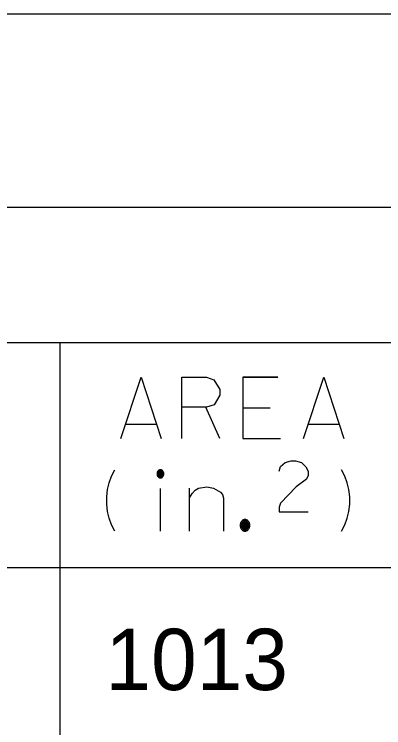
# Model space of a CAD drawing. Extents: x 635698 to 639877, y 296617 to 300175.
# Drawn here: x 639290.16 to 639308.22, y 299135.92 to 299170.8 of the extents above; entities that cross this region are included whole.
import ezdxf

# ---------------------------------------------------------------- set-up
doc = ezdxf.new("R2010")
doc.units = 0
doc.layers.add('1', color=7, linetype='Continuous')
doc.layers.add('3', color=7, linetype='Continuous')

msp = doc.modelspace()

# ---------------------------------------------------------------- linework, layer by layer
at = {"layer": '1'}
for p, q in [((639412.368, 299170.796), (638860.564, 299170.796)), ((639412.368, 299161.344), (639008.767, 299161.344)), ((639412.368, 299154.742), (639272.1, 299154.742)), ((639292.393, 299154.742), (639292.393, 299029.334)), ((639412.368, 299143.742), (639008.767, 299143.742))]:
    msp.add_line(p, q, dxfattribs=at)
at = {"layer": '3'}
for points in [[(639295.377, 299150.052), (639296.369, 299153.052), (639297.338, 299150.052)], [(639298.354, 299150.052), (639298.354, 299153.052), (639299.559, 299153.052), (639299.913, 299152.934), (639300.22, 299152.461), (639300.22, 299152.178), (639299.937, 299151.705), (639299.559, 299151.588), (639298.354, 299151.588)], [(639303.055, 299153.052), (639301.33, 299153.052), (639301.33, 299150.052), (639303.173, 299150.052)], [(639301.33, 299153.052), (639303.055, 299153.052)], [(639304.307, 299150.052), (639305.299, 299153.052), (639306.267, 299150.052)], [(639300.22, 299150.052), (639299.535, 299151.588)], [(639301.33, 299151.564), (639302.68, 299151.564)], [(639301.33, 299151.564), (639302.68, 299151.564)], [(639295.613, 299150.761), (639297.102, 299150.761)], [(639304.543, 299150.761), (639306.031, 299150.761)], [(639303.106, 299148.459), (639303.184, 299148.695), (639303.401, 299148.892), (639303.696, 299148.971), (639303.913, 299148.971), (639304.208, 299148.892), (639304.425, 299148.676), (639304.523, 299148.459), (639304.523, 299148.243), (639304.444, 299148.065), (639303.952, 299147.691), (639303.184, 299146.904), (639303.106, 299146.707), (639303.106, 299146.471), (639304.523, 299146.471)], [(639295.075, 299145.53), (639294.918, 299145.837), (639294.8, 299146.168), (639294.721, 299146.498), (639294.682, 299146.853), (639294.682, 299147.207), (639294.721, 299147.562), (639294.8, 299147.892), (639294.918, 299148.223), (639295.075, 299148.53)], [(639297.472, 299148.332), (639297.471, 299148.352), (639297.468, 299148.373), (639297.464, 299148.393), (639297.458, 299148.412), (639297.45, 299148.431), (639297.44, 299148.448), (639297.429, 299148.464), (639297.417, 299148.479), (639297.404, 299148.492), (639297.389, 299148.503), (639297.374, 299148.513), (639297.358, 299148.52), (639297.341, 299148.525), (639297.324, 299148.529), (639297.307, 299148.529), (639297.29, 299148.529), (639297.273, 299148.525), (639297.256, 299148.52), (639297.24, 299148.513), (639297.224, 299148.503), (639297.21, 299148.492), (639297.197, 299148.479), (639297.184, 299148.464), (639297.173, 299148.448), (639297.164, 299148.431), (639297.156, 299148.412), (639297.15, 299148.393), (639297.146, 299148.373), (639297.143, 299148.352), (639297.142, 299148.332), (639297.143, 299148.311), (639297.146, 299148.29), (639297.15, 299148.271), (639297.156, 299148.251), (639297.164, 299148.233), (639297.173, 299148.215), (639297.184, 299148.199), (639297.197, 299148.184), (639297.21, 299148.171), (639297.224, 299148.16), (639297.24, 299148.151), (639297.256, 299148.143), (639297.273, 299148.138), (639297.29, 299148.135), (639297.307, 299148.134), (639297.324, 299148.135), (639297.341, 299148.138), (639297.358, 299148.143), (639297.374, 299148.151), (639297.389, 299148.16), (639297.404, 299148.172), (639297.417, 299148.184), (639297.43, 299148.199), (639297.44, 299148.215), (639297.45, 299148.233), (639297.458, 299148.251), (639297.464, 299148.271), (639297.468, 299148.29), (639297.471, 299148.311), (639297.472, 299148.332)], [(639297.422, 299148.332), (639297.421, 299148.346), (639297.419, 299148.36), (639297.416, 299148.374), (639297.412, 299148.388), (639297.407, 299148.401), (639297.4, 299148.413), (639297.392, 299148.424), (639297.384, 299148.434), (639297.374, 299148.443), (639297.364, 299148.451), (639297.354, 299148.458), (639297.342, 299148.463), (639297.331, 299148.466), (639297.319, 299148.469), (639297.307, 299148.47), (639297.295, 299148.469), (639297.283, 299148.466), (639297.271, 299148.463), (639297.26, 299148.458), (639297.249, 299148.451), (639297.239, 299148.443), (639297.23, 299148.434), (639297.222, 299148.424), (639297.214, 299148.413), (639297.207, 299148.401), (639297.202, 299148.388), (639297.197, 299148.374), (639297.194, 299148.36), (639297.193, 299148.346), (639297.192, 299148.332), (639297.193, 299148.317), (639297.194, 299148.303), (639297.197, 299148.289), (639297.202, 299148.276), (639297.207, 299148.262), (639297.214, 299148.25), (639297.222, 299148.239), (639297.23, 299148.229), (639297.239, 299148.22), (639297.249, 299148.212), (639297.26, 299148.206), (639297.271, 299148.201), (639297.283, 299148.197), (639297.295, 299148.194), (639297.307, 299148.194), (639297.319, 299148.194), (639297.331, 299148.197), (639297.342, 299148.201), (639297.354, 299148.206), (639297.364, 299148.212), (639297.374, 299148.22), (639297.384, 299148.229), (639297.392, 299148.239), (639297.4, 299148.25), (639297.407, 299148.262), (639297.412, 299148.276), (639297.416, 299148.289), (639297.419, 299148.303), (639297.421, 299148.317), (639297.422, 299148.332)], [(639297.372, 299148.332), (639297.372, 299148.34), (639297.371, 299148.348), (639297.369, 299148.356), (639297.366, 299148.363), (639297.363, 299148.37), (639297.36, 299148.377), (639297.355, 299148.384), (639297.35, 299148.39), (639297.345, 299148.395), (639297.339, 299148.399), (639297.333, 299148.403), (639297.327, 299148.406), (639297.32, 299148.408), (639297.314, 299148.409), (639297.307, 299148.41), (639297.3, 299148.409), (639297.293, 299148.408), (639297.287, 299148.406), (639297.28, 299148.403), (639297.274, 299148.399), (639297.269, 299148.395), (639297.263, 299148.39), (639297.259, 299148.384), (639297.254, 299148.377), (639297.251, 299148.37), (639297.248, 299148.363), (639297.245, 299148.356), (639297.243, 299148.348), (639297.242, 299148.34), (639297.242, 299148.332), (639297.242, 299148.324), (639297.243, 299148.316), (639297.245, 299148.307), (639297.248, 299148.3), (639297.251, 299148.292), (639297.254, 299148.286), (639297.259, 299148.279), (639297.263, 299148.274), (639297.269, 299148.269), (639297.274, 299148.264), (639297.28, 299148.26), (639297.287, 299148.257), (639297.293, 299148.255), (639297.3, 299148.254), (639297.307, 299148.254), (639297.314, 299148.254), (639297.32, 299148.255), (639297.327, 299148.257), (639297.333, 299148.26), (639297.339, 299148.264), (639297.345, 299148.269), (639297.35, 299148.274), (639297.355, 299148.279), (639297.36, 299148.286), (639297.363, 299148.292), (639297.366, 299148.3), (639297.369, 299148.307), (639297.371, 299148.316), (639297.372, 299148.324), (639297.372, 299148.332)], [(639306.166, 299145.53), (639306.323, 299145.837), (639306.442, 299146.168), (639306.52, 299146.498), (639306.56, 299146.853), (639306.56, 299147.207), (639306.52, 299147.562), (639306.442, 299147.892), (639306.323, 299148.223), (639306.166, 299148.53)], [(639297.322, 299148.332), (639297.322, 299148.333), (639297.322, 299148.335), (639297.321, 299148.337), (639297.321, 299148.339), (639297.32, 299148.34), (639297.319, 299148.342), (639297.318, 299148.344), (639297.317, 299148.345), (639297.316, 299148.346), (639297.314, 299148.347), (639297.313, 299148.348), (639297.312, 299148.349), (639297.31, 299148.349), (639297.309, 299148.35), (639297.307, 299148.35), (639297.306, 299148.35), (639297.304, 299148.349), (639297.302, 299148.349), (639297.301, 299148.348), (639297.299, 299148.347), (639297.298, 299148.346), (639297.297, 299148.345), (639297.296, 299148.344), (639297.295, 299148.342), (639297.294, 299148.34), (639297.293, 299148.339), (639297.293, 299148.337), (639297.292, 299148.335), (639297.292, 299148.333), (639297.292, 299148.332), (639297.292, 299148.33), (639297.292, 299148.328), (639297.293, 299148.326), (639297.293, 299148.324), (639297.294, 299148.323), (639297.295, 299148.321), (639297.296, 299148.32), (639297.297, 299148.318), (639297.298, 299148.317), (639297.299, 299148.316), (639297.301, 299148.315), (639297.302, 299148.314), (639297.304, 299148.314), (639297.306, 299148.314), (639297.307, 299148.314), (639297.309, 299148.314), (639297.31, 299148.314), (639297.312, 299148.314), (639297.313, 299148.315), (639297.314, 299148.316), (639297.316, 299148.317), (639297.317, 299148.318), (639297.318, 299148.32), (639297.319, 299148.321), (639297.32, 299148.323), (639297.321, 299148.324), (639297.321, 299148.326), (639297.322, 299148.328), (639297.322, 299148.33), (639297.322, 299148.332)], [(639298.725, 299147.16), (639298.862, 299147.373), (639299, 299147.538), (639299.177, 299147.632), (639299.571, 299147.703), (639299.906, 299147.632), (639300.24, 299147.443), (639300.339, 299147.325), (639300.398, 299147.136), (639300.398, 299145.53)], [(639297.307, 299145.53), (639297.307, 299147.608)], [(639298.725, 299145.53), (639298.725, 299147.632)], [(639301.68, 299145.815), (639301.679, 299145.844), (639301.675, 299145.874), (639301.668, 299145.903), (639301.659, 299145.93), (639301.648, 299145.957), (639301.634, 299145.982), (639301.619, 299146.005), (639301.601, 299146.026), (639301.582, 299146.045), (639301.561, 299146.062), (639301.539, 299146.075), (639301.516, 299146.086), (639301.492, 299146.093), (639301.467, 299146.098), (639301.442, 299146.1), (639301.417, 299146.098), (639301.393, 299146.093), (639301.369, 299146.086), (639301.346, 299146.075), (639301.324, 299146.062), (639301.303, 299146.045), (639301.283, 299146.026), (639301.266, 299146.005), (639301.25, 299145.982), (639301.237, 299145.957), (639301.225, 299145.93), (639301.217, 299145.903), (639301.21, 299145.874), (639301.206, 299145.844), (639301.205, 299145.815), (639301.206, 299145.785), (639301.21, 299145.755), (639301.217, 299145.726), (639301.225, 299145.699), (639301.237, 299145.672), (639301.25, 299145.647), (639301.266, 299145.624), (639301.283, 299145.603), (639301.303, 299145.584), (639301.324, 299145.568), (639301.346, 299145.554), (639301.369, 299145.544), (639301.393, 299145.536), (639301.417, 299145.531), (639301.442, 299145.53), (639301.467, 299145.531), (639301.492, 299145.536), (639301.516, 299145.544), (639301.539, 299145.554), (639301.561, 299145.568), (639301.582, 299145.584), (639301.601, 299145.603), (639301.619, 299145.624), (639301.634, 299145.647), (639301.648, 299145.672), (639301.659, 299145.699), (639301.668, 299145.726), (639301.675, 299145.755), (639301.679, 299145.785), (639301.68, 299145.815)], [(639301.63, 299145.815), (639301.629, 299145.838), (639301.626, 299145.861), (639301.621, 299145.884), (639301.614, 299145.906), (639301.605, 299145.927), (639301.594, 299145.947), (639301.582, 299145.965), (639301.568, 299145.982), (639301.553, 299145.997), (639301.536, 299146.01), (639301.519, 299146.02), (639301.5, 299146.029), (639301.481, 299146.035), (639301.462, 299146.038), (639301.442, 299146.04), (639301.423, 299146.038), (639301.403, 299146.035), (639301.384, 299146.029), (639301.366, 299146.02), (639301.349, 299146.01), (639301.332, 299145.997), (639301.317, 299145.982), (639301.303, 299145.965), (639301.291, 299145.947), (639301.28, 299145.927), (639301.271, 299145.906), (639301.264, 299145.884), (639301.259, 299145.861), (639301.256, 299145.838), (639301.255, 299145.815), (639301.256, 299145.791), (639301.259, 299145.768), (639301.264, 299145.745), (639301.271, 299145.723), (639301.28, 299145.702), (639301.291, 299145.682), (639301.303, 299145.664), (639301.317, 299145.647), (639301.332, 299145.633), (639301.349, 299145.62), (639301.366, 299145.609), (639301.384, 299145.6), (639301.403, 299145.595), (639301.423, 299145.591), (639301.442, 299145.589), (639301.462, 299145.591), (639301.481, 299145.595), (639301.5, 299145.6), (639301.519, 299145.609), (639301.536, 299145.62), (639301.553, 299145.633), (639301.568, 299145.647), (639301.582, 299145.664), (639301.594, 299145.682), (639301.605, 299145.702), (639301.614, 299145.723), (639301.621, 299145.745), (639301.626, 299145.768), (639301.629, 299145.791), (639301.63, 299145.815)], [(639301.58, 299145.815), (639301.579, 299145.832), (639301.577, 299145.849), (639301.573, 299145.866), (639301.568, 299145.882), (639301.561, 299145.897), (639301.554, 299145.912), (639301.545, 299145.925), (639301.534, 299145.937), (639301.523, 299145.948), (639301.511, 299145.958), (639301.498, 299145.965), (639301.485, 299145.971), (639301.471, 299145.976), (639301.457, 299145.979), (639301.442, 299145.979), (639301.428, 299145.979), (639301.414, 299145.976), (639301.4, 299145.971), (639301.386, 299145.965), (639301.374, 299145.958), (639301.362, 299145.948), (639301.35, 299145.937), (639301.34, 299145.925), (639301.331, 299145.912), (639301.323, 299145.897), (639301.317, 299145.882), (639301.312, 299145.866), (639301.308, 299145.849), (639301.306, 299145.832), (639301.305, 299145.815), (639301.306, 299145.797), (639301.308, 299145.78), (639301.312, 299145.764), (639301.317, 299145.747), (639301.323, 299145.732), (639301.331, 299145.718), (639301.34, 299145.704), (639301.35, 299145.692), (639301.362, 299145.681), (639301.374, 299145.672), (639301.386, 299145.664), (639301.4, 299145.658), (639301.414, 299145.653), (639301.428, 299145.651), (639301.442, 299145.65), (639301.457, 299145.651), (639301.471, 299145.653), (639301.485, 299145.658), (639301.498, 299145.664), (639301.511, 299145.672), (639301.523, 299145.681), (639301.534, 299145.692), (639301.545, 299145.704), (639301.554, 299145.718), (639301.561, 299145.732), (639301.568, 299145.747), (639301.573, 299145.764), (639301.577, 299145.78), (639301.579, 299145.797), (639301.58, 299145.815)], [(639301.53, 299145.815), (639301.529, 299145.826), (639301.528, 299145.836), (639301.525, 299145.847), (639301.522, 299145.857), (639301.518, 299145.867), (639301.513, 299145.876), (639301.507, 299145.885), (639301.501, 299145.893), (639301.494, 299145.9), (639301.486, 299145.906), (639301.478, 299145.911), (639301.469, 299145.914), (639301.46, 299145.917), (639301.452, 299145.919), (639301.442, 299145.919), (639301.433, 299145.919), (639301.424, 299145.917), (639301.415, 299145.914), (639301.407, 299145.911), (639301.399, 299145.906), (639301.391, 299145.9), (639301.384, 299145.893), (639301.377, 299145.885), (639301.372, 299145.876), (639301.366, 299145.867), (639301.363, 299145.857), (639301.359, 299145.847), (639301.357, 299145.836), (639301.356, 299145.826), (639301.355, 299145.815), (639301.356, 299145.804), (639301.357, 299145.793), (639301.359, 299145.782), (639301.363, 299145.772), (639301.366, 299145.762), (639301.372, 299145.753), (639301.377, 299145.744), (639301.384, 299145.737), (639301.391, 299145.73), (639301.399, 299145.724), (639301.407, 299145.719), (639301.415, 299145.715), (639301.424, 299145.712), (639301.433, 299145.71), (639301.442, 299145.71), (639301.452, 299145.71), (639301.46, 299145.712), (639301.469, 299145.715), (639301.478, 299145.719), (639301.486, 299145.724), (639301.494, 299145.73), (639301.501, 299145.737), (639301.507, 299145.744), (639301.513, 299145.753), (639301.518, 299145.762), (639301.522, 299145.772), (639301.525, 299145.782), (639301.528, 299145.793), (639301.529, 299145.804), (639301.53, 299145.815)], [(639301.48, 299145.815), (639301.48, 299145.819), (639301.479, 299145.824), (639301.478, 299145.829), (639301.477, 299145.833), (639301.475, 299145.837), (639301.473, 299145.841), (639301.47, 299145.845), (639301.468, 299145.848), (639301.464, 299145.851), (639301.461, 299145.854), (639301.458, 299145.856), (639301.454, 299145.858), (639301.45, 299145.859), (639301.446, 299145.859), (639301.442, 299145.86), (639301.439, 299145.859), (639301.435, 299145.859), (639301.431, 299145.858), (639301.427, 299145.856), (639301.424, 299145.854), (639301.421, 299145.851), (639301.417, 299145.848), (639301.414, 299145.845), (639301.412, 299145.841), (639301.41, 299145.837), (639301.408, 299145.833), (639301.407, 299145.829), (639301.406, 299145.824), (639301.405, 299145.819), (639301.405, 299145.815), (639301.405, 299145.81), (639301.406, 299145.805), (639301.407, 299145.801), (639301.408, 299145.796), (639301.41, 299145.792), (639301.412, 299145.788), (639301.414, 299145.785), (639301.417, 299145.781), (639301.421, 299145.778), (639301.424, 299145.776), (639301.427, 299145.773), (639301.431, 299145.772), (639301.435, 299145.771), (639301.439, 299145.77), (639301.442, 299145.77), (639301.446, 299145.77), (639301.45, 299145.771), (639301.454, 299145.772), (639301.458, 299145.773), (639301.461, 299145.776), (639301.464, 299145.778), (639301.468, 299145.781), (639301.47, 299145.785), (639301.473, 299145.788), (639301.475, 299145.792), (639301.477, 299145.796), (639301.478, 299145.801), (639301.479, 299145.805), (639301.48, 299145.81), (639301.48, 299145.815)]]:
    msp.add_lwpolyline(points, dxfattribs=at)

# ---------------------------------------------------------------- texts
msp.add_text('1013', height=2.9989, dxfattribs=at).set_placement((639294.622, 299137.761))

doc.saveas('drawing.dxf')
